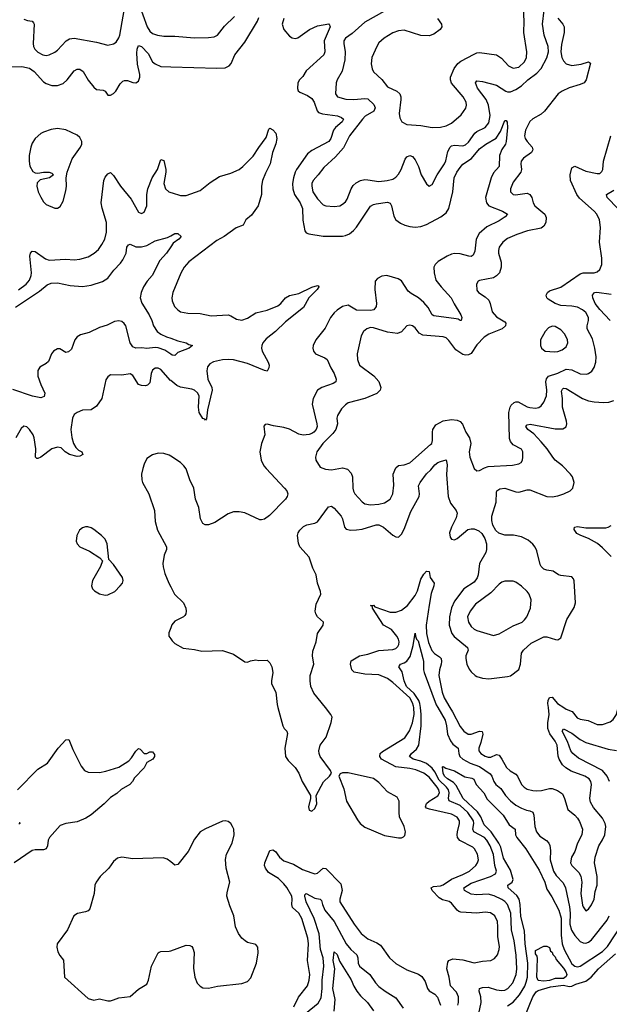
# Model space of a CAD drawing. Header units: inches. Extents: x 1682530 to 1839546, y 640742 to 791647.
# Tile 400 of 656: x 1738920 to 1743138, y 747877 to 754921. Entities that reach past the tile are written whole.
import ezdxf

# ---------------------------------------------------------------- set-up
doc = ezdxf.new("R2010")
doc.units = ezdxf.units.IN
doc.header["$MEASUREMENT"] = 0
for name, color, linetype in [('B7734', 7, 'Continuous'), ('B7735', 7, 'Continuous'), ('B7744', 7, 'Continuous'), ('B7745', 7, 'Continuous')]:
    doc.layers.add(name, color=color, linetype=linetype)

msp = doc.modelspace()

# ---------------------------------------------------------------- linework, layer by layer
at = {"layer": 'B7734', "color": 5}
for points, elevation in [([(1738905.1, 749410), (1739050, 749559.5), (1739118.9, 749601.1), (1739195.4, 749710), (1739250, 749768.4), (1739271.4, 749771.4), (1739300.3, 749700.3), (1739359.8, 749579.8), (1739383.7, 749550), (1739410, 749536.9), (1739490, 749535.8), (1739534.9, 749545.1), (1739630, 749574.5), (1739700.6, 749619.4), (1739720, 749640), (1739750, 749687.3), (1739770, 749706), (1739781, 749701), (1739810, 749671.3), (1739830, 749671), (1739850, 749682), (1739870, 749682), (1739883.6, 749663.6), (1739884.7, 749650), (1739871, 749630), (1739830, 749606.6), (1739810, 749569.6), (1739742, 749498), (1739727.7, 749470), (1739708, 749450), (1739646.5, 749413.5), (1739614.6, 749385.4), (1739570, 749356.1), (1739524.5, 749310), (1739430, 749231.4), (1739391.8, 749208.2), (1739330, 749181.5), (1739250.1, 749169.9), (1739210, 749155.3), (1739132.3, 749070), (1739123.2, 749050), (1739118.2, 749010), (1739108.4, 748990), (1739090, 748980.8), (1739030, 748981.3), (1739010, 748976.1), (1738880.2, 748890)], 680), ([(1738918.8, 749178.8), (1738921, 749170), (1738913.4, 749166.6)], 660), ([(1740000, 748894.9), (1739974.5, 748914.5), (1739945.3, 748925.3), (1739730, 748917.4), (1739650, 748929.7), (1739618.3, 748921.7), (1739590, 748898.4), (1739557.7, 748850), (1739496.1, 748790), (1739465.8, 748750), (1739456.5, 748730), (1739451.8, 748670), (1739421, 748559), (1739410, 748546.6), (1739390, 748538.3), (1739333.4, 748526.6), (1739308, 748510), (1739262.4, 748410), (1739188.2, 748310), (1739186.2, 748286.2), (1739192.8, 748252.8), (1739206.2, 748226.2), (1739232.5, 748192.5), (1739239.1, 748070), (1739410, 747918.8), (1739450, 747906), (1739490, 747916.3), (1739550, 747901.5), (1739570, 747901.5), (1739590, 747908.9), (1739630, 747924.2), (1739710, 747933.4), (1739770, 747984), (1739830, 748021), (1739842, 748050), (1739862, 748150), (1739910, 748244), (1739917.2, 748250), (1739930, 748254.6), (1739990, 748256), (1740000, 748259.6)], 720)]:
    msp.add_lwpolyline(points, dxfattribs=dict(at, elevation=elevation))
at = {"layer": 'B7735', "color": 5}
for points, elevation in [([(1738950, 754923.8), (1738974.4, 754914.4), (1739010, 754911.5), (1739019.4, 754899.4), (1739022.3, 754890), (1739015.2, 754750), (1739018, 754730), (1739027.9, 754710), (1739050, 754689.1), (1739084.9, 754670), (1739110, 754665.5), (1739130, 754669), (1739170, 754687.6), (1739190, 754702.6), (1739252.6, 754770), (1739276.9, 754783.1), (1739310, 754789.4), (1739470, 754760.8), (1739550, 754739.3), (1739590, 754747.7), (1739610, 754760.5), (1739629.8, 754790.2), (1739636.5, 754810), (1739677.7, 755042.3)], 740), ([(1739770, 755042), (1739832.7, 754870), (1739850, 754838.4), (1739870, 754821.3), (1739906, 754810), (1739950, 754804.2), (1740000, 754803.6)], 740), ([(1738843.6, 754583.6), (1738934.5, 754585.5), (1738990, 754573.2), (1739023.5, 754550), (1739090, 754477.2), (1739110, 754463.8), (1739150, 754451.1), (1739190, 754451.1), (1739230, 754464.9), (1739259.8, 754490), (1739310, 754554.3), (1739330, 754567.4), (1739350, 754566.3), (1739374.3, 754550), (1739409.5, 754489.5), (1739450, 754438.3), (1739470, 754422.4), (1739517.3, 754417.3), (1739530, 754408.9), (1739550, 754380.3), (1739570, 754380.3), (1739590, 754392), (1739606.6, 754410), (1739637.3, 754462.7), (1739658.2, 754481.8), (1739670, 754487), (1739690, 754485.7), (1739730, 754471.7), (1739750, 754470.3), (1739770, 754482.4), (1739779.8, 754510), (1739780.2, 754530), (1739763.2, 754603.2), (1739758.5, 754681.5), (1739759.9, 754710), (1739770, 754735.8), (1739790, 754729.2), (1739838, 754678), (1739870, 754620.7), (1739890, 754604.4), (1739930, 754585.9), (1740000, 754583.6)], 720), ([(1738910, 752987.5), (1738966.5, 753030), (1738990, 753058.6), (1739001.6, 753090), (1739003, 753110), (1738991.3, 753228.7), (1738996.4, 753250), (1739010, 753265.7), (1739030, 753261.8), (1739103.2, 753210), (1739130, 753201.1), (1739250, 753207.8), (1739310, 753203.2), (1739350, 753207.2), (1739410, 753224.9), (1739451.5, 753250), (1739482.5, 753277.5), (1739508.1, 753311.9), (1739528.6, 753350), (1739540.2, 753399.8), (1739541, 753470), (1739510, 753572.3), (1739503.2, 753610), (1739522.4, 753770), (1739530, 753793.4), (1739550, 753818.8), (1739570, 753826.8), (1739590, 753806.8), (1739640.3, 753730), (1739716.7, 753636.7), (1739770, 753544), (1739790, 753533.4), (1739810, 753544.9), (1739829.4, 753589.4), (1739828.6, 753670), (1739836.4, 753710), (1739867.9, 753790), (1739905.1, 753850), (1739930, 753920.7), (1739950, 753914.8), (1739964.4, 753850), (1739964.9, 753830), (1739951.6, 753750), (1739963.2, 753710), (1739987, 753690), (1740000, 753685.3)], 680), ([(1738890, 752863.8), (1739062.2, 752977.8), (1739116.2, 753023.8), (1739143.9, 753036.1), (1739190, 753038.6), (1739279.7, 753019.7), (1739370, 753011.8), (1739430, 753021.7), (1739511.4, 753048.6), (1739550, 753071.8), (1739592, 753130), (1739640.9, 753179.1), (1739657.7, 753202.3), (1739680.4, 753250), (1739687, 753293), (1739697.2, 753310), (1739710, 753315.8), (1739750, 753297), (1739790, 753294.9), (1739830, 753304.9), (1739890, 753339.1), (1739978.2, 753361.8), (1740000, 753373.9)], 660), ([(1740000, 753296), (1739969.1, 753250), (1739922.6, 753197.4), (1739867.2, 753090), (1739831.5, 753050), (1739806.5, 753010), (1739789, 752970), (1739782, 752930), (1739793, 752893), (1739846, 752810), (1739864.2, 752770), (1739875.8, 752730), (1739903, 752690), (1739930.2, 752670.2), (1739970, 752652), (1740000, 752641.4)], 660), ([(1740000, 752528.3), (1739957.2, 752557.2), (1739910, 752573.3), (1739890, 752575.9), (1739830, 752567.8), (1739793.2, 752573.2), (1739750, 752571.9), (1739730, 752581.4), (1739709.9, 752610), (1739677.9, 752730), (1739667.8, 752747.8), (1739650, 752760.6), (1739630, 752766.5), (1739597.1, 752762.9), (1739544.7, 752735.3), (1739490, 752718.9), (1739416.4, 752683.6), (1739354.7, 752665.3), (1739330, 752652.1), (1739314.4, 752630), (1739290, 752562.7), (1739270, 752543.7), (1739250, 752540.9), (1739205.8, 752565.8), (1739190, 752566.3), (1739162.6, 752550), (1739147.7, 752530), (1739124.9, 752475.1), (1739110, 752460.5), (1739064.2, 752435.8), (1739049, 752411), (1739050.5, 752369.5), (1739070.2, 752310), (1739098.7, 752250), (1739094.4, 752225.6), (1739070, 752216.3), (1739011.5, 752228.5), (1738870, 752274.7)], 660), ([(1740000, 752338.6), (1739999.2, 752339.2), (1739930, 752417.2), (1739910, 752427.8), (1739890, 752427.7), (1739870, 752414.8), (1739859.8, 752390), (1739850, 752323.7), (1739834.5, 752305.5), (1739818.6, 752301.4), (1739790, 752303.1), (1739770.7, 752310.7), (1739730, 752374.5), (1739710, 752387), (1739650, 752378.3), (1739570, 752380.5), (1739550, 752367), (1739535.8, 752344.2), (1739507.7, 752210), (1739470, 752155.4), (1739430, 752129.7), (1739370, 752126.3), (1739330, 752111.5), (1739310, 752095.6), (1739297.7, 752070), (1739286.3, 751990), (1739293, 751933), (1739305.2, 751890), (1739321.3, 751861.3), (1739341, 751841), (1739364, 751830), (1739370.5, 751810), (1739350, 751798.9), (1739330, 751796.9), (1739276, 751810), (1739246, 751830), (1739217.3, 751857.2), (1739190, 751863.1), (1739150, 751851.8), (1739070, 751791.3), (1739050, 751780.7), (1739042.4, 751782.4), (1739032.1, 751792.1), (1739035.3, 751850), (1739022.8, 751930), (1739015.3, 751950), (1738990, 751989.6), (1738970, 752007.3), (1738950, 752011.8), (1738930, 751997), (1738891.4, 751928.6)], 680), ([(1740000, 751799.1), (1739990, 751805.6), (1739950, 751817.6), (1739910, 751820.7), (1739870, 751807), (1739830, 751780.9), (1739810, 751741.2), (1739800.3, 751710), (1739791.6, 751670), (1739793.1, 751630), (1739798.9, 751610), (1739842.6, 751530), (1739883.6, 751410), (1739889.2, 751330), (1739906.5, 751270), (1739970.3, 751150), (1739970.2, 751130), (1739953.8, 751090), (1739944, 751030), (1739945.7, 751005.7), (1739958.3, 750958.3), (1739986, 750890), (1740000, 750863.2)], 720), ([(1740000, 750571.2), (1739986.5, 750533.5), (1739987.2, 750510), (1740000, 750490.9)], 720)]:
    msp.add_lwpolyline(points, dxfattribs=dict(at, elevation=elevation))
at = {"layer": 'B7735', "color": 5, "elevation": 720}
for points in [[(1739190, 754142.3), (1739144.8, 754135.2), (1739090, 754116.9), (1739070, 754107.1), (1739030, 754071.2), (1739010, 754038.4), (1739000.2, 754010), (1738988.5, 753950), (1738986.7, 753910), (1738993.4, 753873.4), (1739013.8, 753833.8), (1739030, 753825.5), (1739050, 753824), (1739090, 753830.7), (1739130, 753830.8), (1739150, 753822), (1739162, 753810), (1739132, 753790), (1739065.5, 753774.5), (1739045.8, 753754.1), (1739041.3, 753730), (1739051.8, 753690), (1739070, 753650.6), (1739090, 753618), (1739110, 753598.4), (1739170, 753572.7), (1739190, 753572.7), (1739210, 753585.5), (1739230, 753622.8), (1739250, 753696), (1739255.1, 753730), (1739252.8, 753790), (1739260.5, 753830), (1739295.1, 753924.9), (1739354.8, 754010), (1739364.4, 754030), (1739365.1, 754050), (1739350, 754078.4), (1739330, 754094.3), (1739250, 754132.1)], [(1739390, 751292.3), (1739370, 751286), (1739347.7, 751270), (1739328, 751230), (1739324.9, 751190), (1739330.8, 751170), (1739350.5, 751150.5), (1739418, 751118), (1739492, 751070), (1739512, 751050), (1739497.3, 751010), (1739441.6, 750910), (1739434, 750870), (1739440.7, 750850), (1739454.6, 750834.6), (1739490, 750813), (1739530, 750803.8), (1739550, 750806.4), (1739600.9, 750830), (1739639.5, 750870), (1739654, 750890), (1739659.5, 750910), (1739655.1, 750930), (1739590, 751024), (1739558, 751058), (1739544.5, 751170), (1739530, 751205.2), (1739506, 751230), (1739450, 751274), (1739430, 751284.5), (1739407.9, 751292.1)]]:
    msp.add_lwpolyline(points, close=True, dxfattribs=at)
at = {"layer": 'B7744', "color": 5}
for points, elevation in [([(1740767.6, 750000), (1740801, 749870), (1740811.3, 749850), (1740830.7, 749830.7), (1740834.4, 749814.4), (1740817.3, 749710), (1740820.7, 749650), (1740840.9, 749620.9), (1740891.6, 749571.6), (1740917, 749530), (1740940.3, 749470), (1741000.7, 749370), (1741000.7, 749350), (1740986.4, 749290), (1740990, 749264.7), (1741010, 749258.8), (1741030, 749278.8), (1741044.5, 749310), (1741041.2, 749370), (1741092.4, 749467.6), (1741137.2, 749510), (1741149.2, 749530), (1741143.7, 749550), (1741069.4, 749650), (1741062, 749670), (1741060.9, 749690), (1741069.6, 749730.4), (1741112.9, 749787.1), (1741147.5, 749892.5), (1741154.5, 749930), (1741146.6, 749950), (1741106.3, 750000)], 720), ([(1742054.5, 747870), (1742059.5, 747890), (1742058, 747930), (1742043.8, 747963.8), (1742001.6, 748010), (1741992.8, 748070), (1741974.8, 748130), (1741982, 748178), (1741990, 748190.4), (1742018.8, 748201.2), (1742090, 748196.1), (1742170, 748173.8), (1742230, 748185.5), (1742290, 748189.2), (1742316.4, 748203.6), (1742337.2, 748230), (1742350.7, 748270), (1742351.4, 748290), (1742340.3, 748360.3), (1742341.2, 748430), (1742337, 748470), (1742318.2, 748510), (1742289, 748531), (1742250, 748536.1), (1742190, 748529.8), (1742076.5, 748536.5), (1742061.3, 748541.3), (1742049.2, 748549.2), (1742010, 748600.3), (1741991.4, 748611.4), (1741945, 748625), (1741919.4, 748639.4), (1741870.7, 748690), (1741863.5, 748710), (1741880.1, 748719.9), (1741930, 748725.5), (1741950, 748732.6), (1742010, 748772.8), (1742090, 748804.4), (1742136.8, 748830), (1742182.2, 748870), (1742194.8, 748890), (1742201.5, 748910), (1742194.6, 748950), (1742173.2, 748990), (1742160.9, 749000.9), (1742069.1, 749049.1), (1742052.3, 749070), (1742048.5, 749090), (1742051.2, 749110), (1742067.2, 749170), (1742065.4, 749190), (1742050, 749214.6), (1742010, 749236.4), (1741851.7, 749271.7), (1741830, 749280.7), (1741821.7, 749290), (1741830, 749313.1), (1741849, 749331), (1741911.4, 749368.6), (1741922.1, 749390), (1741919, 749410), (1741906.7, 749430), (1741850, 749502.2), (1741810, 749530.7), (1741753.2, 749553.2), (1741710, 749564.1), (1741610, 749576.1), (1741509, 749630), (1741495.5, 749650), (1741497.7, 749670), (1741514.4, 749685.6), (1741676.1, 749783.9), (1741707.4, 749832.6), (1741730.3, 749889.7), (1741742.3, 749950), (1741738.6, 750000)], 680), ([(1742204.6, 747810), (1742220.5, 747890), (1742217.5, 747930), (1742205.8, 747970), (1742209.7, 747990), (1742230, 747998.2), (1742270, 747999.3), (1742330, 747980.1), (1742370, 747975), (1742390, 747978.8), (1742412.5, 747990), (1742446.9, 748030), (1742472.5, 748090), (1742477.1, 748130), (1742472.3, 748227.7), (1742457, 748330), (1742437.4, 748410), (1742434.3, 748530), (1742409.9, 748590), (1742391.5, 748611.5), (1742370, 748627.2), (1742313.5, 748653.5), (1742270, 748664.3), (1742190, 748659.4), (1742150, 748665.3), (1742102.4, 748690), (1742096.8, 748710), (1742150, 748743.8), (1742287.4, 748790), (1742322.9, 748810), (1742329.9, 748830), (1742318.6, 748870), (1742310.4, 748949.6), (1742285.1, 749010), (1742261.9, 749050), (1742244.9, 749070), (1742168.2, 749110), (1742161.9, 749130), (1742168.6, 749170), (1742166.3, 749190), (1742126.4, 749250), (1742070, 749298), (1741991.9, 749331.9), (1741987.8, 749350), (1741992, 749390), (1741986.4, 749410), (1741973.2, 749430), (1741919.9, 749479.9), (1741890, 749538.9), (1741870, 749565.5), (1741830, 749598.9), (1741790, 749615.8), (1741735.4, 749630), (1741708.6, 749650), (1741723.1, 749670), (1741758.8, 749701.2), (1741774.6, 749730), (1741791.1, 749868.9), (1741792.7, 749950), (1741786.2, 750000)], 660), ([(1741911.1, 750000), (1741963.8, 749910), (1741973.7, 749870), (1741980.6, 749810), (1742001.1, 749761.1), (1742018.2, 749738.2), (1742056.5, 749710), (1742061.9, 749670), (1742069.5, 749650), (1742090, 749631.6), (1742142.5, 749602.5), (1742210, 749578.5), (1742286, 749526), (1742298.3, 749510), (1742311.7, 749471.7), (1742326.7, 749450), (1742361.3, 749421.3), (1742394.5, 749370), (1742432, 749332), (1742470, 749302.3), (1742510, 749278.9), (1742545, 749265), (1742570, 749262), (1742591.2, 749251.2), (1742597.6, 749230), (1742603.8, 749150), (1742616.9, 749110), (1742640.5, 749080.5), (1742687.8, 749047.8), (1742704.7, 749030), (1742711.9, 749011.9), (1742716.4, 748976.4), (1742714.8, 748910), (1742738.6, 748830), (1742758, 748798), (1742806.5, 748746.5), (1742823.9, 748710), (1742853, 748573), (1742856.9, 748530), (1742855.4, 748450), (1742866.3, 748406.3), (1742890, 748368), (1742930, 748325.5), (1742950, 748316.5), (1742970, 748315.2), (1742990, 748320.7), (1743010, 748336.9), (1743121.4, 748478.6), (1743137.9, 748510)], 660), ([(1741997.9, 750000), (1742015.8, 749970), (1742070, 749863.2), (1742095.9, 749830), (1742127, 749810), (1742148.5, 749808.5), (1742210, 749830.7), (1742229, 749829), (1742233.5, 749810), (1742219.1, 749750), (1742203.9, 749710), (1742204.4, 749690), (1742218.4, 749670), (1742250, 749650.9), (1742270, 749645.6), (1742290, 749645.9), (1742330, 749664.1), (1742350, 749658.8), (1742370, 749631.4), (1742402.7, 749570), (1742428.3, 749548.3), (1742470, 749523.2), (1742481, 749510), (1742510.2, 749450), (1742529.2, 749429.2), (1742550, 749416.8), (1742590, 749405.3), (1742615.5, 749404.5), (1742652.6, 749407.4), (1742710, 749420.7), (1742730, 749420.2), (1742767.6, 749407.6), (1742802.2, 749382.2), (1742818, 749350), (1742840.5, 749270), (1742890, 749230.4), (1742910, 749208.5), (1742925.4, 749185.4), (1742947.1, 749130), (1742941.2, 749090), (1742911.2, 749030), (1742891.3, 748970), (1742866.5, 748930), (1742859.7, 748890), (1742870.2, 748870), (1742920.5, 748820.5), (1742934.6, 748794.6), (1742941, 748750), (1742933.2, 748670), (1742946.9, 748586.9), (1742950, 748574), (1742970, 748544.9), (1742990, 748558), (1743010, 748588.2), (1743028.6, 748630), (1743037.3, 748682.7), (1743051.5, 748730), (1743051.5, 748790), (1743030.8, 748890), (1743035.9, 748930), (1743062.2, 749010), (1743090, 749053.4), (1743105.4, 749090), (1743113.5, 749150), (1743109.2, 749170), (1743090, 749207.6), (1743024, 749284), (1743002.7, 749322.7), (1742998.2, 749350), (1743010.6, 749450), (1743006, 749470), (1742994.2, 749490), (1742962.4, 749510), (1742865.9, 749545.9), (1742827.8, 749567.8), (1742803.5, 749590), (1742778.7, 749630), (1742772.1, 749652.1), (1742764.3, 749730), (1742750, 749759.8), (1742712.3, 749812.3), (1742698, 749850), (1742697.3, 749890), (1742706.9, 749950), (1742701.7, 750000)], 680), ([(1742811.7, 750000), (1742830, 749988.1), (1742871, 749971), (1742907.2, 749927.2), (1742930, 749917.1), (1742986.1, 749906.1), (1743050, 749879.2), (1743090, 749879.7), (1743143.1, 749896.9), (1743165.2, 749914.8), (1743189.7, 749950), (1743200.9, 750000)], 680), ([(1743139.3, 749470), (1743121.3, 749510), (1743089.3, 749550), (1742918.1, 749638.1), (1742876.4, 749670), (1742861.5, 749690), (1742837.8, 749757.8), (1742800.9, 749830), (1742810, 749848.2), (1742870, 749817), (1742930, 749771.5), (1742970, 749750.1), (1743130, 749702.1), (1743190, 749692.5)], 660), ([(1742410, 747866.4), (1742450, 747890.9), (1742495.6, 747944.4), (1742533, 748007), (1742544.1, 748035.9), (1742551.7, 748070), (1742555.6, 748170), (1742535, 748310), (1742530, 748402), (1742505.8, 748505.8), (1742499.9, 748590), (1742492, 748630), (1742475.5, 748655.5), (1742414.2, 748710), (1742412.6, 748730), (1742443.9, 748750), (1742450.4, 748769.6), (1742430, 748836.5), (1742382, 748922), (1742361.5, 749001.5), (1742347.8, 749030), (1742291.8, 749111.8), (1742241.8, 749161.8), (1742217.9, 749217.9), (1742194, 749254), (1742092.4, 749350), (1742041.2, 749441.2), (1742023.2, 749463.2), (1741981, 749490), (1741959.9, 749510), (1741949.9, 749530.1), (1741944.4, 749575.6), (1741950, 749579.1), (1741967.2, 749567.2), (1742030, 749546.9), (1742104.2, 749504.2), (1742155, 749495), (1742168.5, 749488.5), (1742185.6, 749450), (1742239.8, 749390), (1742264.9, 749344.9), (1742378.7, 749230), (1742420.9, 749160.9), (1742464.5, 749130), (1742467.7, 749090), (1742477.1, 749070), (1742541.5, 748990), (1742635.3, 748835.3), (1742675.6, 748750), (1742690, 748700.2), (1742725.7, 748645.7), (1742776.9, 748550), (1742792.9, 748492.9), (1742792.6, 748372.6), (1742801.7, 748310), (1742813.9, 748270), (1742870, 748166.9), (1742890, 748150.2), (1742910, 748146), (1742930, 748150.1), (1743090, 748255), (1743124.2, 748290), (1743230.4, 748450)], 640), ([(1740000, 748259.6), (1740110, 748298.7), (1740137.6, 748297.6), (1740150, 748290.7), (1740158.3, 748278.3), (1740166.9, 748246.9), (1740164.1, 748135.9), (1740172.5, 748070), (1740190, 748028.9), (1740210, 748005.5), (1740230, 747993.6), (1740270, 747992.1), (1740334.1, 748005.9), (1740510, 748025.7), (1740550, 748040.2), (1740574.1, 748065.9), (1740613.5, 748170), (1740626.1, 748246.1), (1740624.4, 748284.4), (1740610, 748303.6), (1740550, 748318.9), (1740532, 748330), (1740509.6, 748350), (1740484.1, 748384.1), (1740463.5, 748430), (1740452.1, 748510), (1740421.9, 748581.9), (1740400.8, 748650), (1740403.2, 748676.8), (1740423.6, 748750), (1740396.8, 748850), (1740391.9, 748911.9), (1740399.3, 748950), (1740438.7, 749030), (1740455.1, 749090), (1740451, 749130), (1740442, 749150), (1740430, 749169.5), (1740410, 749185.1), (1740390, 749189.6), (1740370, 749187), (1740250, 749132.6), (1740210, 749109.6), (1740170, 749058.7), (1740124, 748970), (1740050, 748877), (1740030, 748872), (1740000, 748894.9)], 720), ([(1740881.9, 747858.1), (1740913.1, 747926.9), (1740977.7, 748010), (1740991.7, 748050), (1740994.4, 748090), (1740978, 748190), (1740984.9, 748310), (1740981.8, 748350), (1740937.4, 748490), (1740915.6, 748530), (1740872.3, 748570), (1740867.3, 748590), (1740869.9, 748630), (1740865.4, 748650), (1740830, 748711.5), (1740810, 748738.5), (1740770, 748777.1), (1740700.5, 748820.5), (1740677.5, 748850), (1740670.5, 748870), (1740673.3, 748890), (1740710, 748977.5), (1740730, 748981.4), (1740750, 748969.4), (1740777.9, 748930), (1740810, 748903), (1740879.2, 748879.2), (1740942.1, 748842.1), (1741010, 748816.2), (1741030, 748811.4), (1741050, 748816), (1741090, 748850.3), (1741110, 748848.4), (1741217.5, 748737.5), (1741226.5, 748690), (1741209.2, 748630), (1741209.2, 748610), (1741311.8, 748450), (1741362.9, 748382.9), (1741410, 748346), (1741475.6, 748315.6), (1741499.7, 748299.7), (1741564.4, 748210), (1741609.5, 748169.5), (1741690, 748122.4), (1741773, 748093), (1741795.6, 748075.6), (1741819.6, 748039.6), (1741836.4, 747990), (1741850, 747973), (1741889, 747949), (1741909, 747929), (1741931, 747870)], 680), ([(1740963.9, 747810), (1741054.9, 747885.1), (1741076, 747924), (1741084.6, 747990), (1741084, 748050), (1741096.4, 748150), (1741091.6, 748210), (1741072.6, 748270), (1741061.4, 748381.4), (1741027.2, 748490), (1740968.4, 748610), (1740959.3, 748650), (1740960.5, 748659.5), (1740970, 748668.5), (1741030, 748637.1), (1741070.4, 748630), (1741078.5, 748618.5), (1741084.8, 748590), (1741102.8, 748550), (1741169.6, 748470), (1741255, 748310), (1741288.2, 748268.2), (1741330.8, 748230), (1741339.8, 748210), (1741342, 748170), (1741350, 748149.1), (1741424.4, 748090), (1741465.5, 748030), (1741490, 748004.9), (1741533.7, 747970), (1741610, 747922.4), (1741663.6, 747850)], 660), ([(1741170, 747826.6), (1741176.9, 747910), (1741158.7, 747990), (1741174.2, 748130), (1741162, 748190), (1741168.5, 748251.5), (1741190, 748232), (1741206.4, 748186.4), (1741291.9, 748051.9), (1741310, 748006.7), (1741330.9, 747970), (1741357.8, 747937.8), (1741408.9, 747890), (1741450, 747831.2)], 640), ([(1742533.8, 747790), (1742591.5, 747930), (1742614.2, 747965.8), (1742630, 747976.3), (1742718.2, 748001.8), (1742810, 748014.7), (1742850, 748004.9), (1742870, 748006), (1742898.5, 748021.5), (1742970, 748041.6), (1743008.7, 748071.3), (1743061.5, 748130), (1743182.5, 748237.5)], 620)]:
    msp.add_lwpolyline(points, dxfattribs=dict(at, elevation=elevation))
for points, elevation in [([(1741230, 749534), (1741213.4, 749526.6), (1741202.8, 749510), (1741237.4, 749417.4), (1741257.5, 749330), (1741335.8, 749195.8), (1741355.6, 749170), (1741390, 749145.1), (1741530, 749085), (1741630, 749067.2), (1741650, 749067.7), (1741665.9, 749074.1), (1741675.1, 749084.9), (1741680.4, 749110), (1741670.7, 749150), (1741637.1, 749217.1), (1741633.4, 749250), (1741635.4, 749330), (1741619.1, 749359.1), (1741550, 749397.4), (1741490, 749463.7), (1741450, 749492), (1741270, 749533.7)], 720), ([(1742670, 748042.6), (1742630, 748048), (1742619.4, 748070), (1742624.4, 748204.4), (1742621.5, 748221.5), (1742610, 748238), (1742610, 748262), (1742670, 748292), (1742690, 748292), (1742710, 748282), (1742718, 748258), (1742730, 748250.7), (1742734, 748234), (1742750, 748215.5), (1742757.1, 748197.1), (1742810, 748134.7), (1742827.6, 748110), (1742834, 748090), (1742830, 748076.2), (1742810, 748062), (1742750, 748060.7), (1742710, 748047.7)], 620)]:
    msp.add_lwpolyline(points, close=True, dxfattribs=dict(at, elevation=elevation))
at = {"layer": 'B7745', "color": 5}
for points, elevation in [([(1741908, 754930), (1741938.4, 754890), (1741940.4, 754870), (1741927, 754850), (1741883.1, 754816.9), (1741850, 754804.4), (1741790, 754807.1), (1741670, 754845.5), (1741630, 754842), (1741590, 754827.6), (1741527, 754790), (1741490, 754755.8), (1741474.3, 754730), (1741439.6, 754650), (1741434.7, 754605.3), (1741440.9, 754570), (1741450, 754548), (1741510, 754493.4), (1741550, 754441.2), (1741617.6, 754410), (1741638.3, 754390), (1741645.5, 754370), (1741646.2, 754350), (1741634.3, 754250), (1741638.3, 754218.3), (1741653, 754190), (1741690, 754171.8), (1741790, 754163.8), (1741870, 754150.2), (1741930, 754152.1), (1741970, 754161.2), (1742010, 754179.6), (1742078.5, 754241.5), (1742111.8, 754288.2), (1742116, 754310), (1742114, 754330), (1742092.7, 754370), (1742007.7, 754467.7), (1742001.1, 754490), (1742002.7, 754510), (1742027.6, 754572.4), (1742053.1, 754606.9), (1742075.6, 754624.4), (1742170, 754675.4), (1742190, 754684.3), (1742210, 754686.8), (1742330, 754670.3), (1742365.5, 754645.5), (1742417.6, 754590), (1742450, 754574.7), (1742490, 754581.6), (1742530, 754618.7), (1742545.1, 754650), (1742547.4, 754690), (1742527, 754830), (1742529.2, 754910), (1742523.3, 755003.3)], 760), ([(1740000, 754803.6), (1740030, 754803.3), (1740170, 754792.2), (1740270, 754793), (1740310, 754798.1), (1740335.2, 754810), (1740384.8, 754875.2), (1740456.8, 754943.2)], 740), ([(1740000, 754583.6), (1740330, 754573.1), (1740390, 754576.8), (1740418.8, 754590), (1740432.5, 754607.5), (1740459.8, 754670), (1740530, 754759.6), (1740621.2, 754910), (1740630, 754937.3)], 720), ([(1741530, 754981.4), (1741390, 754903.5), (1741298.1, 754821.9), (1741250.4, 754790), (1741239.6, 754770), (1741238.2, 754750), (1741248.7, 754690), (1741245, 754635), (1741226.8, 754553.2), (1741190.3, 754490), (1741184.2, 754470), (1741179.5, 754390), (1741193, 754370), (1741252.7, 754352.7), (1741310.1, 754350.1), (1741390, 754357.4), (1741410, 754353.7), (1741454.3, 754314.3), (1741463, 754290), (1741452.4, 754267.6), (1741391.3, 754230), (1741372.6, 754210), (1741279.2, 754090), (1741236.2, 754003.8), (1741179.2, 753940.8), (1741095.5, 753864.5), (1741055.6, 753810), (1741019, 753770), (1741010.2, 753750), (1741008.5, 753730), (1741017.1, 753690), (1741050, 753640.3), (1741090, 753597.6), (1741110, 753588.9), (1741170, 753584.6), (1741209.7, 753590.3), (1741230, 753600.4), (1741250, 753618), (1741262.4, 753637.6), (1741290.8, 753710), (1741305.1, 753734.9), (1741325.9, 753754.1), (1741357, 753770), (1741390, 753777.5), (1741410, 753776.5), (1741490, 753762.6), (1741549, 753770), (1741590, 753781), (1741610, 753794), (1741630, 753815.3), (1741649.8, 753850), (1741677.4, 753922.6), (1741690, 753940.4), (1741710, 753948.5), (1741730, 753941.3), (1741750, 753919.3), (1741772.6, 753870), (1741791.5, 753811.5), (1741830, 753746.8), (1741850, 753731), (1741870, 753742.8), (1741905.4, 753810), (1741958.4, 753890), (1741967.8, 753912.2), (1741983.1, 753976.9), (1742000.3, 754010), (1742010, 754018.4), (1742030, 754024.2), (1742090, 754017.5), (1742110, 754025.5), (1742130, 754044), (1742176.5, 754110), (1742190, 754121), (1742249.5, 754150.5), (1742275.9, 754184.1), (1742285.3, 754234.7), (1742274.4, 754310), (1742256, 754350), (1742193.9, 754430), (1742180.8, 754470), (1742190, 754484.2), (1742230, 754479.8), (1742330, 754451.8), (1742398.7, 754410), (1742410, 754405), (1742430, 754405.1), (1742470, 754422.1), (1742510, 754448.7), (1742554.6, 754490), (1742620.4, 754539.6), (1742650, 754571), (1742690.9, 754649.1), (1742702.8, 754690), (1742700.2, 754730), (1742670.7, 754810), (1742661, 754890), (1742670.8, 754990)], 740), ([(1740809.3, 754930), (1740797.4, 754890), (1740810, 754850.7), (1740850, 754803.1), (1740870, 754790.3), (1740890, 754787.2), (1740910, 754791.7), (1740992.4, 754850), (1741050, 754876.3), (1741131, 754891), (1741134, 754890), (1741140.2, 754870), (1741097.7, 754770), (1741101.8, 754690), (1741094.7, 754670), (1740970, 754554.2), (1740944.7, 754515.3), (1740920.6, 754490), (1740910.2, 754470), (1740907.8, 754427.8), (1740913, 754413), (1740923.2, 754403.2), (1740979.6, 754379.6), (1741010, 754358.2), (1741026, 754330), (1741046.8, 754270), (1741057.9, 754257.9), (1741086.6, 754246.6), (1741192.9, 754232.9), (1741222, 754222), (1741236.5, 754210), (1741227, 754190), (1741179.2, 754150), (1741163.8, 754130), (1741145, 754070), (1741131.1, 754048.9), (1741010, 753984.8), (1740979.2, 753960.8), (1740900.8, 753850), (1740890.1, 753830), (1740879.1, 753790), (1740872.4, 753750), (1740872.8, 753710), (1740886.8, 753670), (1740927, 753610), (1740942.5, 753570), (1740945.8, 753485.8), (1740958.9, 753410), (1740970, 753397), (1740989.3, 753389.3), (1741090, 753373.4), (1741230, 753372), (1741250, 753375.9), (1741279.7, 753390), (1741308.1, 753411.9), (1741330, 753437.7), (1741430, 753587.7), (1741450, 753599.7), (1741470, 753603.2), (1741550, 753614.4), (1741569, 753609), (1741579.6, 753590), (1741596.5, 753516.5), (1741610.3, 753490), (1741644.7, 753464.7), (1741674.9, 753450), (1741710, 753440.5), (1741750, 753435.7), (1741790, 753441.1), (1741830, 753456.3), (1741931.9, 753510), (1741970, 753538.9), (1741988.7, 753570), (1742017.4, 753690), (1742027.8, 753790), (1742047.5, 753830), (1742070, 753862.8), (1742090, 753886.7), (1742152.6, 753927.4), (1742210, 753996.3), (1742254.6, 754030), (1742327.2, 754072.8), (1742359.1, 754120.9), (1742390, 754200.7), (1742399.1, 754199.1), (1742407.5, 754187.5), (1742409, 754149), (1742400.9, 754050), (1742394, 754030), (1742367.7, 753992.3), (1742351.4, 753950), (1742350.2, 753870), (1742310, 753824.5), (1742291.5, 753790), (1742251.6, 753650), (1742259.3, 753610), (1742276, 753590), (1742374.4, 753550), (1742410.4, 753530), (1742392.7, 753510), (1742350, 753482), (1742260.6, 753439.4), (1742207.8, 753392.2), (1742186.4, 753350), (1742176.1, 753263.9), (1742164.7, 753235.3), (1742150, 753227.4), (1742131.9, 753228.1), (1742070, 753245.5), (1742030, 753247.9), (1742010, 753243.4), (1741976.9, 753230), (1741912.9, 753190), (1741892.6, 753170), (1741883.2, 753150), (1741883.9, 753110), (1741897.8, 753057.8), (1741933.8, 753010), (1742005.4, 752930), (1742027, 752887), (1742075.8, 752810), (1742082, 752790), (1742078, 752770), (1742070, 752768), (1742057.4, 752777.4), (1742041.1, 752781.1), (1741881.9, 752801.9), (1741869.9, 752809.9), (1741841.8, 752861.8), (1741810, 752898.3), (1741773.5, 752930), (1741721.3, 752961.3), (1741699.6, 752979.6), (1741650, 753053.5), (1741627.3, 753067.3), (1741546, 753090), (1741510, 753087.1), (1741479.3, 753070), (1741463.1, 753050), (1741459.6, 752990), (1741471.1, 752890), (1741469.2, 752870), (1741453.6, 752846.4), (1741430, 752841.3), (1741330, 752842.2), (1741270, 752878.7), (1741230, 752868.9), (1741190, 752843.1), (1741170, 752824.5), (1741144, 752790), (1741105.5, 752714.5), (1741038.5, 752630), (1741019.7, 752590), (1741016.9, 752570), (1741022, 752550), (1741036.5, 752530), (1741102.7, 752502.7), (1741118.3, 752490), (1741145.2, 752430), (1741169.4, 752389.4), (1741184.5, 752350), (1741181.3, 752330), (1741162.6, 752317.4), (1741082, 752290), (1741061.4, 752278.6), (1741051.2, 752270), (1741019.6, 752210), (1741011.3, 752170), (1741044.5, 752030), (1741046.9, 752010), (1741041.7, 751990), (1741024.6, 751970), (1741010, 751961.1), (1740990, 751953.5), (1740948.8, 751948.8), (1740916, 751956), (1740850, 751992.7), (1740810, 752003.7), (1740734.6, 752014.6), (1740690, 752026.6), (1740674.8, 752025.2), (1740666, 752014), (1740672.4, 751950), (1740650.2, 751890), (1740637.8, 751830), (1740646.8, 751770), (1740666.8, 751730), (1740682.7, 751710), (1740814.7, 751570), (1740830.2, 751550), (1740837.3, 751530), (1740833.8, 751510), (1740822.3, 751490), (1740705.9, 751374.1), (1740670, 751348), (1740650, 751342), (1740636.7, 751343.3), (1740530, 751392.9), (1740490, 751401), (1740450, 751399.7), (1740410, 751386), (1740316.4, 751323.6), (1740270, 751306.3), (1740246.2, 751306.2), (1740230, 751316.4), (1740213.3, 751350), (1740201.2, 751430), (1740177.8, 751490), (1740165.1, 751570), (1740137.6, 751630), (1740110, 751706.6), (1740094.7, 751730), (1740070, 751753.3), (1740000, 751799.1)], 720), ([(1742770, 754930.8), (1742804.4, 754890), (1742813.7, 754870), (1742816, 754830), (1742795.3, 754744.7), (1742790.9, 754690), (1742799, 754650), (1742810, 754627.6), (1742830, 754604.5), (1742870, 754594.3), (1742936.2, 754603.8), (1742990, 754619.3), (1743004, 754610), (1742972.4, 754490), (1742958.7, 754470), (1742930, 754456.5), (1742850, 754433.4), (1742800.2, 754410), (1742771.3, 754390), (1742673.3, 754266.7), (1742650, 754245.7), (1742590, 754211.5), (1742570, 754192), (1742537.5, 754130), (1742531.3, 754090), (1742536.9, 754070), (1742550, 754048.9), (1742585.3, 754010), (1742590.3, 753990), (1742581.3, 753970), (1742523.7, 753930), (1742508, 753910), (1742504.9, 753890), (1742509.2, 753850), (1742504.4, 753830), (1742450, 753757.6), (1742431.6, 753710), (1742432, 753690), (1742450, 753670.4), (1742467.5, 753667.5), (1742550, 753678.9), (1742570, 753670.3), (1742582.4, 753650), (1742594.2, 753610), (1742606, 753590), (1742676.2, 753530), (1742686.1, 753506.1), (1742683.7, 753470), (1742670, 753443.5), (1742650, 753429.8), (1742553.4, 753410), (1742475.4, 753384.6), (1742410, 753355.1), (1742376.5, 753330), (1742350, 753294.5), (1742344.4, 753270), (1742346, 753250), (1742365.2, 753185.2), (1742364.1, 753150), (1742351.1, 753110), (1742331.4, 753088.6), (1742310, 753075.3), (1742210, 753056.2), (1742200.7, 753050), (1742188.4, 753030), (1742190, 752986.8), (1742202, 752970), (1742250, 752938.4), (1742274.8, 752914.8), (1742286.3, 752890), (1742299.5, 752830), (1742330, 752794.9), (1742390, 752759.3), (1742397.6, 752750), (1742395.8, 752730), (1742370.8, 752709.2), (1742277, 752670), (1742243.2, 752650), (1742190, 752595.5), (1742150, 752533.3), (1742130, 752522.3), (1742110, 752520.6), (1742090, 752525.9), (1742039.6, 752559.6), (1741990, 752626), (1741970, 752645.3), (1741950, 752653.2), (1741804, 752664), (1741778.6, 752678.6), (1741750, 752716.9), (1741730, 752731.3), (1741710, 752735.1), (1741690, 752729.6), (1741651.4, 752688.6), (1741623.6, 752676.4), (1741550, 752686.3), (1741450, 752717), (1741430, 752718.5), (1741403.1, 752710), (1741380.3, 752690), (1741361.8, 752658.2), (1741333.6, 752530), (1741335.8, 752490), (1741351.7, 752450), (1741453.4, 752373.4), (1741490, 752333.7), (1741503.2, 752290), (1741498.3, 752270), (1741473.8, 752246.2), (1741390, 752210.8), (1741270, 752178.9), (1741250, 752166.3), (1741222, 752138), (1741192.6, 752090), (1741189.2, 752070), (1741192.5, 752030), (1741181.7, 751990), (1741159.5, 751960.5), (1741089.2, 751890), (1741045.3, 751830), (1741035.5, 751790), (1741037.3, 751770), (1741070, 751718.8), (1741106.4, 751706.4), (1741150, 751701.6), (1741230, 751715.6), (1741265.4, 751705.4), (1741290, 751676.4), (1741299.7, 751650), (1741302.4, 751570), (1741308.3, 751548.3), (1741318, 751530), (1741370, 751472), (1741390, 751458.3), (1741430, 751450.2), (1741490, 751454.5), (1741530, 751464.7), (1741568.9, 751491.1), (1741589.8, 751530), (1741595.5, 751590), (1741592.6, 751670), (1741610, 751715.3), (1741630, 751731.1), (1741670, 751736.3), (1741710, 751751.1), (1741859, 751881), (1741867.1, 751890), (1741874, 751910), (1741871.7, 751970), (1741875.1, 751990), (1741897.3, 752022.7), (1741950, 752050.3), (1742010, 752060.9), (1742050, 752056.5), (1742070, 752046.7), (1742086.4, 752026.4), (1742110.2, 751970), (1742138.2, 751930), (1742148.1, 751890), (1742134.7, 751830), (1742139.6, 751790), (1742170, 751710.8), (1742190, 751694), (1742210, 751694.9), (1742244, 751716), (1742270, 751724.2), (1742446.2, 751733.8), (1742490, 751742.4), (1742507.7, 751752.3), (1742517, 751770), (1742519.6, 751790), (1742518.7, 751830), (1742510, 751849.2), (1742450, 751879.8), (1742430, 751904), (1742424.3, 751924.3), (1742419.2, 752110), (1742427.7, 752150), (1742436.2, 752163.8), (1742457.9, 752182.1), (1742470, 752187.4), (1742486.1, 752186.1), (1742550, 752151.8), (1742570, 752145.7), (1742610, 752141.1), (1742632.8, 752147.2), (1742650, 752158.9), (1742670, 752185.3), (1742688.1, 752230), (1742691.1, 752270), (1742682.6, 752330), (1742687.6, 752352.4), (1742702, 752370), (1742770, 752391.4), (1742830, 752419.8), (1742870, 752415.3), (1742930, 752387.3), (1742974.6, 752385.4), (1742990, 752390.3), (1743013.3, 752406.7), (1743030, 752433.4), (1743040.8, 752470), (1743042.9, 752510), (1743034.1, 752570), (1743017.2, 752637.2), (1742980.3, 752710), (1742978.4, 752730), (1742989, 752770), (1742989, 752790), (1742970, 752826), (1742945.6, 752845.6), (1742910, 752863.2), (1742870, 752871.8), (1742790, 752877), (1742750, 752891.2), (1742701.2, 752921.2), (1742692, 752930), (1742686.3, 752950), (1742696, 752970), (1742710, 752980.2), (1742790, 753008.2), (1742930, 753103.7), (1742950, 753110.8), (1743028.9, 753111.1), (1743050, 753117.4), (1743070, 753132.7), (1743084.2, 753170), (1743084.2, 753215.8), (1743066.8, 753330), (1743074.1, 753434.1), (1743067.9, 753490), (1743048.6, 753528.6), (1743029.8, 753550), (1742924.3, 753644.3), (1742904.5, 753670), (1742860.6, 753770), (1742858.6, 753810), (1742870, 753860.5), (1742890, 753872.4), (1742970, 753838.4), (1743050, 753821.6), (1743070, 753821.5), (1743085, 753835), (1743090.5, 753849.5), (1743095.8, 753910), (1743147.8, 754090)], 740), ([(1740000, 753685.3), (1740010, 753681.7), (1740070, 753664.1), (1740110, 753664.3), (1740210, 753699.5), (1740283.3, 753756.7), (1740350, 753799.3), (1740430, 753822.2), (1740490.7, 753849.3), (1740516.8, 753870), (1740590, 753944.9), (1740630, 754007.2), (1740683, 754077), (1740701.7, 754138.3), (1740710, 754144.9), (1740730, 754133.7), (1740751.5, 754110), (1740759.7, 754070), (1740752.8, 754032.8), (1740727.1, 753970), (1740712, 753890), (1740677.1, 753822.9), (1740657.5, 753770), (1740649.4, 753730), (1740650.2, 753670), (1740626.2, 753590), (1740578.2, 753521.8), (1740538.3, 753490), (1740519.1, 753450), (1740467.2, 753432.8), (1740383.2, 753370), (1740330, 753341.4), (1740130, 753188), (1740097.4, 753150), (1740072.8, 753107.2), (1740015.2, 752970), (1740007.7, 752930), (1740010.2, 752910), (1740027.7, 752870), (1740050, 752844.2), (1740071.1, 752831.1), (1740122.2, 752822.2), (1740210, 752820.2), (1740290, 752803), (1740410, 752809.1), (1740430, 752802.3), (1740470, 752777.3), (1740510, 752771.2), (1740550, 752784.7), (1740610, 752822.9), (1740690, 752843.5), (1740765.8, 752874.2), (1740788.4, 752891.6), (1740821.8, 752930), (1740850, 752947.3), (1740917.5, 752962.5), (1741010, 753007.2), (1741050, 753019.1), (1741057.5, 753017.5), (1741060.7, 753010), (1741048, 752990), (1740988, 752932), (1740950, 752862.3), (1740820.4, 752759.6), (1740750, 752690.8), (1740681.9, 752638.1), (1740658.9, 752610), (1740651, 752590), (1740649.3, 752570), (1740654.3, 752550), (1740697.1, 752470), (1740703.5, 752450), (1740702.8, 752430), (1740690, 752407.3), (1740670, 752411.9), (1740550, 752462.4), (1740450, 752486.5), (1740410, 752490.6), (1740370, 752488), (1740305.9, 752474.1), (1740280, 752460), (1740262.8, 752437.2), (1740258.8, 752410), (1740265.7, 752350), (1740293.6, 752290), (1740296.9, 752270), (1740263.2, 752130), (1740255.6, 752064.4), (1740250, 752056), (1740244, 752064), (1740230, 752068.5), (1740204.6, 752110), (1740198.1, 752150), (1740203.7, 752230), (1740192.6, 752252.6), (1740170, 752269.8), (1740150, 752277.9), (1740070, 752291), (1740043.9, 752303.9), (1740000, 752338.6)], 680), ([(1743198.6, 753570), (1743123.5, 753650), (1743118.7, 753670), (1743170, 753702.2)], 720), ([(1740000, 753373.9), (1740030, 753390.7), (1740050, 753390.8), (1740074.8, 753370), (1740057.3, 753350), (1740017.7, 753322.3), (1740000, 753296)], 660), ([(1743143.2, 752770), (1743068.8, 752848.8), (1743037.4, 752890), (1743019, 752930), (1743018.6, 752950), (1743031.2, 752968.8), (1743048.2, 752971.8), (1743150, 752956.3)], 720), ([(1740000, 752641.4), (1740050, 752623.7), (1740111, 752610), (1740130, 752597.3), (1740156, 752590), (1740132, 752570), (1740050, 752539.5), (1740030, 752519.3), (1740010, 752521.6), (1740000, 752528.3)], 660), ([(1741106.3, 750000), (1741023.1, 750103.1), (1741002.6, 750150), (1740996.8, 750190), (1740997.7, 750230), (1741023.5, 750310), (1741014.5, 750370), (1741016.2, 750403.8), (1741039.8, 750470), (1741049.8, 750530), (1741089.6, 750590), (1741092, 750610), (1741050, 750649.7), (1741037.8, 750670), (1741033.1, 750690), (1741041.3, 750738.7), (1741073.2, 750810), (1741070.8, 750830), (1741049.8, 750889.8), (1741039.8, 750950), (1741017.5, 750997.5), (1740990, 751075.1), (1740923.1, 751150), (1740914.8, 751174.8), (1740907.3, 751230), (1740911.8, 751250), (1740923.1, 751270), (1740950, 751296.3), (1740973, 751307), (1741030, 751318), (1741050.5, 751329.5), (1741130, 751434.7), (1741150, 751440.3), (1741170, 751426.7), (1741219.3, 751370), (1741229.5, 751349.5), (1741242.2, 751290), (1741255.4, 751275.4), (1741288.8, 751268.8), (1741330.2, 751270.2), (1741370, 751276.6), (1741470, 751306.4), (1741490, 751306), (1741521.7, 751290), (1741590, 751232.7), (1741610, 751220.7), (1741630, 751218.8), (1741650, 751240.7), (1741670, 751275.5), (1741717.5, 751402.5), (1741778, 751510), (1741780.3, 751530), (1741773.2, 751586.8), (1741783.5, 751610), (1741830, 751673.1), (1741860.6, 751699.4), (1741890, 751735.8), (1741910, 751752), (1741930, 751760.8), (1741970, 751771), (1741977.4, 751737.4), (1741973.7, 751666.3), (1741984, 751510), (1742002.1, 751462.1), (1742042.3, 751410), (1742048.4, 751390), (1742042.1, 751357.9), (1742009.1, 751290), (1741994.9, 751250), (1741999.9, 751219.9), (1742010, 751203.8), (1742030, 751200.3), (1742050, 751210.4), (1742126.5, 751273.5), (1742150, 751279.3), (1742170, 751277.7), (1742205, 751265), (1742226, 751246), (1742247.5, 751210), (1742259.7, 751170), (1742259.2, 751130), (1742253.4, 751110), (1742209.5, 751030), (1742199.6, 750950), (1742192.7, 750927.3), (1742170, 750897.9), (1742096.3, 750850), (1742030, 750761.5), (1742007.8, 750712.2), (1741994.7, 750650), (1741993.3, 750590), (1742010.8, 750530), (1742028.3, 750508.3), (1742124.4, 750430), (1742127.5, 750410), (1742111.4, 750370), (1742111.3, 750350), (1742119.5, 750310), (1742135.6, 750275.6), (1742150, 750255.5), (1742177.4, 750230), (1742190, 750221.6), (1742230, 750209.2), (1742274.7, 750205.3), (1742410, 750220.9), (1742430, 750227.6), (1742490, 750272.4), (1742503.1, 750310), (1742509.9, 750390.1), (1742523.9, 750410), (1742578.4, 750461.6), (1742670, 750504.7), (1742690, 750505.2), (1742754, 750486), (1742770, 750485.5), (1742790, 750498.8), (1742834.3, 750630), (1742885.3, 750714.7), (1742896.8, 750750), (1742887.5, 750907.5), (1742881.5, 750921.5), (1742870, 750934), (1742790, 750945.6), (1742775.3, 750950), (1742735.8, 750975.8), (1742690, 750982.3), (1742669.7, 750990), (1742650, 751009.7), (1742643.6, 751023.6), (1742620, 751120), (1742607.4, 751147.4), (1742590, 751169.8), (1742556.6, 751196.6), (1742510, 751220.7), (1742452.8, 751232.8), (1742390, 751233.5), (1742348, 751248), (1742326.8, 751266.8), (1742305.3, 751305.3), (1742296.9, 751336.9), (1742296.8, 751370), (1742329.1, 751470), (1742330, 751540.7), (1742333.5, 751550), (1742355.4, 751564.6), (1742390, 751569.4), (1742470, 751542.4), (1742490, 751541.7), (1742550, 751556.8), (1742570, 751556.6), (1742690, 751510.1), (1742730, 751506.8), (1742770, 751514), (1742813.3, 751530), (1742857.4, 751550), (1742876.8, 751570), (1742885.6, 751610), (1742873.8, 751650), (1742860.3, 751670), (1742802.4, 751730), (1742750, 751770.9), (1742732.8, 751790), (1742694.1, 751850), (1742650, 751901.3), (1742597, 751957), (1742554.2, 751990), (1742540.4, 752010), (1742550, 752022), (1742572.5, 752027.5), (1742750, 751993), (1742805.5, 751994.5), (1742830, 752008.7), (1742834, 752030), (1742830.7, 752049.3), (1742802.6, 752150), (1742802.1, 752210), (1742795.8, 752264.2), (1742801.9, 752278.1), (1742810, 752284.7), (1742830, 752281.4), (1742947, 752210), (1742990, 752193.9), (1743030, 752186.6), (1743097.3, 752182.7), (1743134.6, 752185.4), (1743170, 752195.8)], 720), ([(1743150, 751080.5), (1743090, 751143.4), (1743053.5, 751173.5), (1742990, 751209.3), (1742933, 751230), (1742905.5, 751245.5), (1742885.3, 751274.7), (1742889.6, 751290), (1742910, 751294.3), (1742970, 751286.1), (1743113.9, 751286.1), (1743130, 751289.4), (1743150, 751301.5)], 680), ([(1741738.6, 750000), (1741737.9, 750010), (1741730, 750034.7), (1741710, 750068.9), (1741590, 750179.9), (1741550, 750206.6), (1741490, 750233.9), (1741390, 750238), (1741312.1, 750252.1), (1741295, 750270), (1741285.2, 750310), (1741290, 750334.7), (1741350.4, 750369.6), (1741410, 750381.5), (1741490, 750408.1), (1741590, 750414.4), (1741610, 750423.5), (1741623.7, 750436.3), (1741631.9, 750450), (1741635, 750470), (1741629.3, 750490), (1741616.6, 750510), (1741579.1, 750559.1), (1741522.2, 750590), (1741443.5, 750710), (1741444, 750724), (1741429.7, 750730.3), (1741450, 750731.4), (1741461.2, 750721.2), (1741570, 750682.7), (1741610, 750681.6), (1741650, 750696.3), (1741693.7, 750730), (1741750, 750801.8), (1741766, 750834), (1741790, 750918.5), (1741810, 750954.2), (1741830, 750976.1), (1741850, 750973.4), (1741856.6, 750930), (1741885.8, 750890), (1741883, 750870), (1741863.7, 750816.3), (1741848.4, 750731.6), (1741828.5, 750590), (1741829.4, 750530), (1741845.2, 750465.2), (1741868, 750408), (1741886.3, 750386.3), (1741922.8, 750362.8), (1741934.6, 750350), (1741938.3, 750330), (1741935.8, 750310), (1741922.5, 750270), (1741917.1, 750230), (1741943.1, 750110), (1741956.1, 750070), (1741997.9, 750000)], 680), ([(1740000, 750863.2), (1740027.7, 750810), (1740090.7, 750750), (1740107.7, 750710), (1740110.5, 750689.5), (1740107.3, 750670), (1740100.5, 750659.5), (1740091, 750650), (1740030, 750617.6), (1740007.6, 750592.4), (1740000, 750571.2)], 720), ([(1741786.2, 750000), (1741782.3, 750030), (1741775.7, 750050), (1741740.7, 750100.7), (1741687.2, 750150), (1741671.1, 750190), (1741655, 750255), (1741631.2, 750290), (1741643.7, 750310), (1741670, 750318.6), (1741688.6, 750331.4), (1741714.1, 750365.9), (1741735.3, 750444.7), (1741750, 750532), (1741751.6, 750510), (1741758.7, 750490), (1741770, 750476.4), (1741804.8, 750350), (1741808.9, 750330), (1741808.1, 750270), (1741812.9, 750250), (1741899.6, 750019.6), (1741911.1, 750000)], 660), ([(1740000, 750490.9), (1740010, 750476), (1740030, 750458.3), (1740090, 750424.9), (1740170, 750416.3), (1740223.8, 750403.8), (1740370, 750408), (1740450, 750382), (1740530, 750327.3), (1740550, 750324), (1740570, 750333.4), (1740610, 750341.6), (1740630, 750337.1), (1740690, 750338), (1740710, 750320.7), (1740722.6, 750290), (1740730.2, 750250), (1740720.7, 750190), (1740721.8, 750170), (1740751.8, 750110), (1740762, 750022), (1740767.6, 750000)], 720), ([(1742701.7, 750000), (1742698.6, 750030), (1742701.3, 750050), (1742710, 750072), (1742730, 750073.1), (1742768.2, 750028.2), (1742811.7, 750000)], 680)]:
    msp.add_lwpolyline(points, dxfattribs=dict(at, elevation=elevation))
for points, elevation in [([(1742730, 752727.8), (1742703, 752717), (1742678.4, 752690), (1742646.7, 752630), (1742644.4, 752590), (1742653.4, 752570), (1742678, 752550), (1742744.5, 752544.5), (1742770, 752546.9), (1742801.3, 752558.7), (1742830, 752580.4), (1742842, 752610), (1742839.8, 752630), (1742819.8, 752670), (1742790, 752702.6), (1742750, 752726.3)], 760), ([(1742390, 750904), (1742370, 750897.4), (1742350, 750882.6), (1742290, 750821.4), (1742181.4, 750738.6), (1742141.6, 750690), (1742122.4, 750650), (1742130.2, 750610), (1742150, 750578.9), (1742170, 750560.2), (1742190, 750550.2), (1742310, 750516), (1742350, 750526.5), (1742450, 750583.8), (1742513.3, 750610), (1742532.2, 750627.8), (1742546.9, 750650), (1742574.8, 750710), (1742579.2, 750770), (1742563.9, 750810), (1742549.7, 750830), (1742510, 750868.4), (1742470, 750895.8), (1742450, 750903.5)], 740)]:
    msp.add_lwpolyline(points, close=True, dxfattribs=dict(at, elevation=elevation))

doc.saveas('drawing.dxf')
